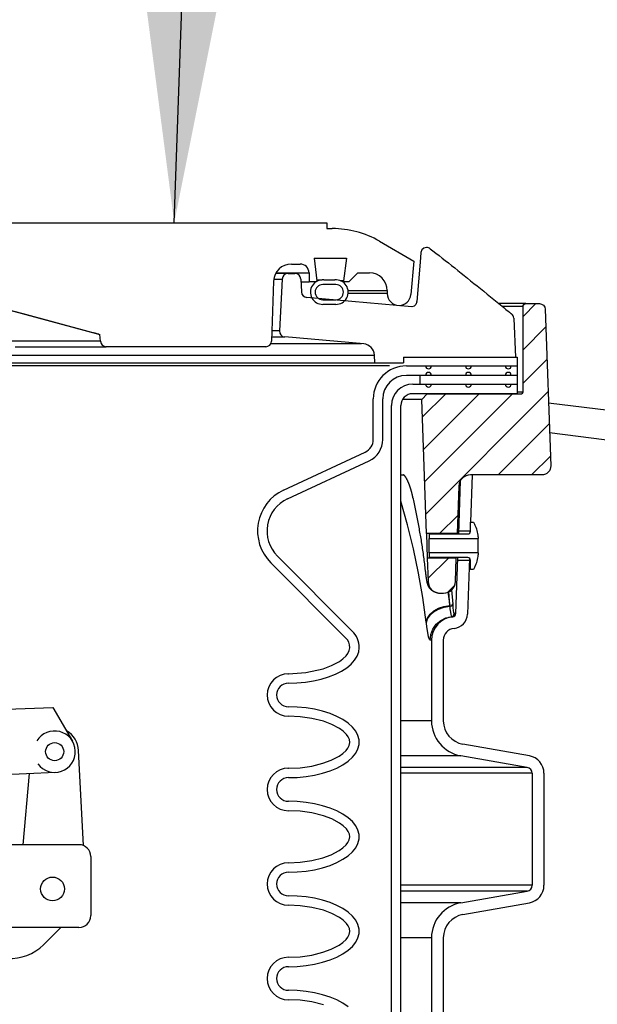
# Model space of a CAD drawing. Extents: x 1529 to 4201, y -422 to 622.
# Tile 432 of 460: x 3722 to 3728, y 496 to 507. Entities that reach past the tile are written whole.
import ezdxf

# ---------------------------------------------------------------- set-up
doc = ezdxf.new("R2010")
doc.units = 0
doc.header["$MEASUREMENT"] = 0
for name, color, linetype in [('FILL-CAP', 1, 'CONTINUOUS'), ('SPILL-BUCKET', 1, 'CONTINUOUS'), ('TANK-SLAB', 6, 'CONTINUOUS'), ('TEXT', 3, 'CONTINUOUS')]:
    doc.layers.add(name, color=color, linetype=linetype)
doc.styles.add('SIMPLEX', font='simplex')
doc.dimstyles.new('DIM48', dxfattribs={"dimscale": 48, "dimtxt": 0.09375, "dimasz": 0.09375, "dimexe": 0.0625, "dimexo": 0.0625, "dimgap": 0.0625, "dimtad": 1, "dimdec": 4, "dimzin": 3, "dimdsep": 46, "dimlunit": 4, "dimtxsty": 'SIMPLEX', "dimcen": 0, "dimclrd": 3, "dimclre": 3, "dimclrt": 3, "dimadec": 0, "dimazin": 0, "dimtfac": 1, "dimtdec": 4, "dimtofl": 0, "dimtmove": 2, "dimatfit": 3, "dimfxl": 1, "dimfrac": 2, "dimtolj": 1, "dimtzin": 3, "dimarcsym": 0})
pattern_1 = [(45, (9793.9847, -797.75803), (-0.176776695, 0.176776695), [])]

msp = doc.modelspace()

# ---------------------------------------------------------------- hatches: boundary and pattern name
at = {"layer": 'SPILL-BUCKET'}
h = msp.add_hatch(dxfattribs=at)
h.set_pattern_fill('ANSI31', scale=2, style=0)
h.set_pattern_definition(pattern_1)
edge = h.paths.add_edge_path()
edge.add_line((3726.41995, 501.10235), (3726.37049, 502.5188))
edge.add_line((3726.37049, 502.5188), (3726.42869, 502.58122))
edge.add_line((3726.42869, 502.58122), (3727.4268, 502.58122))
edge.add_arc((3727.42712, 502.59652), 0.01531, 268.812785, 358.812785)
edge.add_line((3727.44242, 502.59621), (3727.44242, 503.50244))
edge.add_arc((3727.47367, 503.50244), 0.03125, 450, 540, ccw=False)
edge.add_line((3727.47367, 503.53369), (3727.61549, 503.53369))
edge.add_arc((3727.61549, 503.47119), 0.0625, 361.999976, 450, ccw=False)
edge.add_line((3727.67795, 503.47337), (3727.73571, 501.81945))
edge.add_arc((3727.64201, 501.81618), 0.09375, 270, 361.999976, ccw=False)
edge.add_line((3727.64201, 501.72243), (3726.88754, 501.72243))
edge.add_arc((3726.88758, 501.59747), 0.12496, 450.018924, 538.018877)
edge.add_line((3726.7627, 501.60179), (3726.74526, 501.10235))
edge.add_line((3726.74526, 501.10235), (3726.41995, 501.10235))
h = msp.add_hatch(dxfattribs=at)
h.set_pattern_fill('ANSI31', scale=2, style=0)
h.set_pattern_definition(pattern_1)
edge = h.paths.add_edge_path()
edge.add_line((3726.73622, 500.84353), (3726.42899, 500.84353))
edge.add_line((3726.42899, 500.84353), (3726.43771, 500.59384))
edge.add_arc((3726.56259, 500.59824), 0.12496, 182.018776, 270.018481)
edge.add_line((3726.56263, 500.47328), (3726.60266, 500.47328))
edge.add_arc((3726.60262, 500.59824), 0.12496, 270.018947, 358.018968)
edge.add_line((3726.7275, 500.59392), (3726.73622, 500.84353))

# ---------------------------------------------------------------- linework, layer by layer
at = {"layer": 'FILL-CAP', "linetype": 'Continuous'}
for p, q in [((3720.06916, 499.16595), (3722.46839, 499.26443)), ((3722.46839, 499.26443), (3722.67674, 498.90601)), ((3722.79254, 497.80259), (3722.74153, 498.80947)), ((3721.48397, 498.53594), (3722.49659, 498.57751)), ((3722.15487, 497.81206), (3722.22075, 498.56619)), ((3722.74482, 497.81206), (3721.56341, 497.81206)), ((3722.86982, 497.68706), (3722.86982, 497.06206)), ((3722.74482, 496.93706), (3719.36982, 496.93706)), ((3722.55264, 496.93706), (3722.36979, 496.75494))]:
    msp.add_line(p, q, dxfattribs=at)
at = {"layer": 'FILL-CAP', "color": 7, "linetype": 'Continuous'}
for centre, radius in [((3722.48762, 498.79607), 0.0955), ((3722.46532, 497.34406), 0.126)]:
    msp.add_circle(centre, radius, dxfattribs=at)
at = {"layer": 'FILL-CAP', "linetype": 'Continuous'}
for centre, radius, start, end in [((3722.48754, 498.79607), 0.2188, 215.909869, 148.792525), ((3722.49185, 498.79682), 0.25, 2.899894, 60.98025), ((3722.74482, 497.68706), 0.125, 0, 90), ((3722.74482, 497.06206), 0.125, 270, 0), ((3722.01695, 497.10921), 0.5, 218.660152, 314.884164)]:
    msp.add_arc(centre, radius, start, end, dxfattribs=at)
at = {"layer": 'SPILL-BUCKET', "linetype": 'Continuous'}
for p, q in [((3721.18108, 504.38936), (3725.36572, 504.38936)), ((3725.36572, 504.38936), (3725.36572, 504.3269)), ((3725.36572, 504.3269), (3725.42421, 504.3269)), ((3725.92387, 504.19302), (3726.28696, 503.98339)), ((3725.23311, 504.01462), (3725.57427, 504.01462)), ((3725.23311, 504.01462), (3725.2627, 503.77369)), ((3725.57427, 504.01462), (3725.54469, 503.77369)), ((3724.99166, 503.95216), (3725.08466, 503.95216)), ((3726.28696, 503.98339), (3726.25596, 503.62899)), ((3724.82939, 503.85847), (3725.11375, 503.85847)), ((3725.11375, 503.85847), (3725.14961, 503.85847)), ((3725.14961, 503.85847), (3725.17116, 503.85847)), ((3725.17116, 503.85847), (3725.17835, 503.85847)), ((3725.17835, 503.85847), (3725.17835, 503.76479)), ((3725.26132, 503.78477), (3725.2957, 503.78477)), ((3725.2957, 503.78477), (3725.31636, 503.78477)), ((3725.33389, 503.78434), (3725.45251, 503.78434)), ((3725.69362, 503.85847), (3725.59993, 503.76479)), ((3725.69362, 503.85847), (3725.81853, 503.85847)), ((3724.8044, 503.77133), (3724.78229, 503.13803)), ((3725.09322, 503.76479), (3725.14046, 503.76479)), ((3725.14046, 503.76479), (3725.16887, 503.76479)), ((3725.16887, 503.76479), (3725.17835, 503.76479)), ((3725.25379, 503.76479), (3725.17835, 503.76479)), ((3725.2627, 503.77369), (3725.25379, 503.76479)), ((3725.46315, 503.73481), (3725.32325, 503.73481)), ((3725.53741, 503.77369), (3725.51561, 503.77369)), ((3725.59993, 503.76479), (3725.53239, 503.76479)), ((3725.54469, 503.77369), (3725.53741, 503.77369)), ((3725.55359, 503.76479), (3725.54469, 503.77369)), ((3721.35284, 503.63987), (3722.96535, 503.2078)), ((3722.15385, 503.42423), (3721.46408, 503.60841)), ((3725.32325, 503.57492), (3725.46315, 503.57492)), ((3726.00591, 503.6711), (3726.00591, 503.63987)), ((3725.46315, 503.52495), (3725.32325, 503.52495)), ((3722.84355, 503.2398), (3722.15385, 503.42423)), ((3722.88214, 503.2294), (3722.84355, 503.2398)), ((3722.91456, 503.22053), (3722.88214, 503.2294)), ((3722.93902, 503.21365), (3722.91456, 503.22053)), ((3722.95357, 503.20928), (3722.93902, 503.21365)), ((3722.95682, 503.2078), (3722.95357, 503.20928)), ((3722.9568, 503.20807), (3722.95682, 503.2078)), ((3722.95682, 503.2078), (3722.96322, 503.2078)), ((3722.96322, 503.2078), (3722.96535, 503.2078)), ((3722.97174, 503.13477), (3722.96535, 503.2078)), ((3722.15821, 503.13477), (3722.0235, 503.13477)), ((3722.06934, 503.07776), (3722.20638, 503.07776)), ((3722.28383, 503.13477), (3722.15821, 503.13477)), ((3722.20638, 503.07776), (3722.33417, 503.07776)), ((3722.39995, 503.13477), (3722.28383, 503.13477)), ((3722.33417, 503.07776), (3722.45229, 503.07776)), ((3722.50618, 503.13477), (3722.39995, 503.13477)), ((3722.45229, 503.07776), (3722.56035, 503.07776)), ((3722.60218, 503.13477), (3722.50618, 503.13477)), ((3722.56035, 503.07776), (3722.65801, 503.07776)), ((3722.68763, 503.13477), (3722.60218, 503.13477)), ((3722.65801, 503.07776), (3722.74494, 503.07776)), ((3722.76227, 503.13477), (3722.68763, 503.13477)), ((3722.74494, 503.07776), (3722.82087, 503.07776)), ((3722.82583, 503.13477), (3722.76227, 503.13477)), ((3722.82087, 503.07776), (3722.88553, 503.07776)), ((3722.87813, 503.13477), (3722.82583, 503.13477)), ((3722.91898, 503.13477), (3722.87813, 503.13477)), ((3722.88553, 503.07776), (3722.93873, 503.07776)), ((3722.94826, 503.13477), (3722.91898, 503.13477)), ((3722.93873, 503.07776), (3722.98029, 503.07776)), ((3722.96586, 503.13477), (3722.94826, 503.13477)), ((3722.97174, 503.13477), (3722.96586, 503.13477)), ((3722.98029, 503.07776), (3723.01007, 503.07776)), ((3723.01007, 503.07776), (3723.02798, 503.07776)), ((3723.02798, 503.07776), (3723.03396, 503.07776)), ((3724.71987, 503.07776), (3723.03396, 503.07776))]:
    msp.add_line(p, q, dxfattribs=at)
at = {"layer": 'SPILL-BUCKET', "color": 1, "linetype": 'Continuous'}
for p, q in [((3726.37143, 504.10129), (3726.3606, 504.07386)), ((3726.39356, 504.12065), (3726.37143, 504.10129)), ((3726.42206, 504.12763), (3726.39356, 504.12065)), ((3726.46055, 504.11434), (3726.47479, 504.1032)), ((3726.47479, 504.1032), (3726.48902, 504.09206)), ((3726.3606, 504.07386), (3726.3537, 503.97141)), ((3726.48902, 504.09206), (3726.52157, 504.06652)), ((3726.52157, 504.06652), (3726.55408, 504.04094)), ((3726.55408, 504.04094), (3726.5869, 504.01508)), ((3726.5869, 504.01508), (3726.61969, 503.98919)), ((3726.61969, 503.98919), (3726.65281, 503.96299)), ((3726.3537, 503.97141), (3726.33749, 503.7627)), ((3726.65281, 503.96299), (3726.68589, 503.93677)), ((3726.68589, 503.93677), (3726.71932, 503.91023)), ((3726.71932, 503.91023), (3726.75271, 503.88366)), ((3724.89419, 503.79304), (3724.86553, 503.24624)), ((3724.95656, 503.85223), (3724.94836, 503.85223)), ((3724.95656, 503.85223), (3725.02958, 503.85223)), ((3725.09197, 503.7925), (3725.09789, 503.65712)), ((3726.75271, 503.88366), (3726.78646, 503.85676)), ((3726.78646, 503.85676), (3726.82017, 503.82984)), ((3726.82017, 503.82984), (3726.85426, 503.80257)), ((3726.85426, 503.80257), (3726.88831, 503.77528)), ((3726.33749, 503.7627), (3726.31835, 503.55414)), ((3726.88831, 503.77528), (3726.92275, 503.74762)), ((3726.92275, 503.74762), (3726.95717, 503.71994)), ((3726.95717, 503.71994), (3726.99212, 503.69177)), ((3726.99212, 503.69177), (3727.02704, 503.66358)), ((3726.26533, 503.50047), (3725.15484, 503.59763)), ((3727.02704, 503.66358), (3727.06223, 503.63512)), ((3727.06223, 503.63512), (3727.0974, 503.60663)), ((3727.0974, 503.60663), (3727.13284, 503.57787)), ((3727.13284, 503.57787), (3727.16825, 503.54908)), ((3726.28933, 503.50737), (3726.26543, 503.5005)), ((3726.30703, 503.52301), (3726.28933, 503.50737)), ((3726.31309, 503.53307), (3726.30703, 503.52301)), ((3726.31671, 503.5433), (3726.31309, 503.53307)), ((3726.31779, 503.54872), (3726.31671, 503.5433)), ((3727.16825, 503.54908), (3727.20396, 503.52)), ((3727.20396, 503.52), (3727.23963, 503.49089)), ((3727.23963, 503.49089), (3727.26228, 503.47237)), ((3727.26228, 503.47237), (3727.28492, 503.45384)), ((3727.28492, 503.45383), (3727.28602, 503.45293)), ((3727.28602, 503.45293), (3727.28712, 503.45203)), ((3727.28712, 503.45203), (3727.2896, 503.45)), ((3727.2896, 503.45), (3727.29207, 503.44799)), ((3727.29207, 503.44799), (3727.29447, 503.44603)), ((3727.29447, 503.44603), (3727.29686, 503.44408)), ((3727.29686, 503.44408), (3727.29919, 503.44218)), ((3727.29919, 503.44218), (3727.3015, 503.4403)), ((3727.3015, 503.4403), (3727.30375, 503.43846)), ((3727.30375, 503.43846), (3727.30598, 503.43664)), ((3727.30598, 503.43664), (3727.30817, 503.43487)), ((3727.30817, 503.43487), (3727.31033, 503.43311)), ((3727.31033, 503.43311), (3727.31241, 503.43143)), ((3727.31241, 503.43143), (3727.31446, 503.42976)), ((3727.31446, 503.42976), (3727.31642, 503.42817)), ((3727.31642, 503.42817), (3727.31836, 503.4266)), ((3727.31836, 503.4266), (3727.31981, 503.42543)), ((3727.31981, 503.42543), (3727.32124, 503.42427)), ((3727.34425, 503.38084), (3727.34432, 503.37992)), ((3727.34432, 503.37992), (3727.3444, 503.37903)), ((3727.3444, 503.37903), (3727.34451, 503.37775)), ((3727.34451, 503.37775), (3727.34461, 503.37651)), ((3727.34461, 503.37651), (3727.34469, 503.3756)), ((3727.34469, 503.3756), (3727.36435, 502.96845)), ((3725.7572, 503.10772), (3724.92246, 503.18075)), ((3725.87545, 502.906), (3725.87106, 502.98982)), ((3726.17766, 502.96845), (3726.17766, 502.906)), ((3726.17766, 502.96845), (3727.37999, 502.96845)), ((3727.37999, 502.96845), (3727.37999, 502.58122)), ((3725.87545, 502.906), (3726.17766, 502.906)), ((3726.20844, 502.87477), (3727.37997, 502.87477)), ((3727.37997, 502.77484), (3726.20844, 502.77484)), ((3726.2751, 502.68115), (3727.37999, 502.68115)), ((3727.37999, 502.58122), (3726.2751, 502.58122)), ((3725.85868, 502.09813), (3725.85868, 502.52501)), ((3725.95861, 502.09813), (3725.95861, 502.52501)), ((3726.05025, 488.25874), (3726.05025, 502.4563)), ((3726.15018, 488.25874), (3726.15018, 502.4563)), ((3724.90822, 501.55982), (3725.77249, 501.96284)), ((3724.95045, 501.46925), (3725.81473, 501.87227)), ((3726.9058, 501.72243), (3726.88835, 501.22277)), ((3726.77858, 501.65859), (3726.75901, 501.09826)), ((3726.88718, 501.12824), (3726.88718, 501.22277)), ((3726.88718, 501.22277), (3726.91716, 501.22277)), ((3726.91716, 501.22277), (3726.93365, 501.1942)), ((3726.44998, 501.09826), (3726.44998, 501.04839)), ((3726.44998, 501.09826), (3726.8572, 501.09826)), ((3726.74502, 501.09764), (3726.74511, 501.0994)), ((3726.74511, 501.0994), (3726.74517, 501.10066)), ((3726.76008, 501.12896), (3726.76009, 501.12908)), ((3726.44998, 501.04265), (3726.44998, 501.04839)), ((3726.44998, 501.04839), (3726.96712, 501.04839)), ((3726.44998, 501.02629), (3726.44998, 501.04265)), ((3726.44998, 501.00182), (3726.44998, 501.02629)), ((3726.44998, 500.97294), (3726.44998, 501.00182)), ((3726.44998, 500.94407), (3726.44998, 500.97294)), ((3726.96712, 501.06929), (3726.96712, 501.04839)), ((3726.96712, 501.04265), (3726.96712, 501.04839)), ((3726.96712, 501.02629), (3726.96712, 501.04265)), ((3726.96712, 501.00182), (3726.96712, 501.02629)), ((3726.96712, 500.97294), (3726.96712, 501.00182)), ((3726.96712, 500.94407), (3726.96712, 500.97294)), ((3726.44998, 500.91959), (3726.44998, 500.94407)), ((3726.44998, 500.90324), (3726.44998, 500.91959)), ((3726.44998, 500.89749), (3726.44998, 500.90324)), ((3726.96712, 500.89749), (3726.44998, 500.89749)), ((3726.44998, 500.89749), (3726.44998, 500.84763)), ((3726.96712, 500.91959), (3726.96712, 500.94407)), ((3726.96712, 500.90324), (3726.96712, 500.91959)), ((3726.96712, 500.89749), (3726.96712, 500.90324)), ((3726.96712, 500.89749), (3726.96712, 500.8766)), ((3725.566, 500.00115), (3724.77318, 500.79397)), ((3725.63666, 500.07182), (3724.84384, 500.86464)), ((3726.8572, 500.84763), (3726.44998, 500.84763)), ((3726.75026, 500.84763), (3726.7295, 500.25334)), ((3726.73625, 500.84514), (3726.73628, 500.84689)), ((3726.73628, 500.84689), (3726.7363, 500.84802)), ((3726.87504, 500.84174), (3726.85434, 500.24898)), ((3726.88718, 500.72311), (3726.88718, 500.81765)), ((3726.91716, 500.72311), (3726.88718, 500.72311)), ((3726.93365, 500.75168), (3726.91716, 500.72311)), ((3726.47433, 499.97457), (3726.47433, 499.12188)), ((3726.59925, 499.97457), (3726.59925, 499.12188)), ((3725.5712, 499.81009), (3725.59051, 499.8355)), ((3725.59051, 499.8355), (3725.6045, 499.86403)), ((3725.6045, 499.86403), (3725.6099, 499.89516)), ((3725.68806, 499.80548), (3725.70437, 499.84999)), ((3725.70437, 499.84999), (3725.70983, 499.89516)), ((3725.41599, 499.70553), (3725.49934, 499.75007)), ((3725.49934, 499.75007), (3725.53735, 499.77762)), ((3725.53735, 499.77762), (3725.5712, 499.81009)), ((3725.57716, 499.68228), (3725.62398, 499.72101)), ((3725.62398, 499.72101), (3725.66113, 499.76228)), ((3725.66113, 499.76228), (3725.68806, 499.80548)), ((3724.95433, 499.62035), (3724.96035, 499.62035)), ((3724.96035, 499.62035), (3725.14645, 499.6326)), ((3725.14645, 499.6326), (3725.32764, 499.67272)), ((3725.32764, 499.67272), (3725.41599, 499.70553)), ((3725.45735, 499.61466), (3725.52135, 499.64666)), ((3725.52135, 499.64666), (3725.57716, 499.68228)), ((3724.96035, 499.52042), (3725.05069, 499.52315)), ((3725.05069, 499.52315), (3725.13971, 499.53131)), ((3725.13971, 499.53131), (3725.22612, 499.54477)), ((3725.22612, 499.54477), (3725.30865, 499.56334)), ((3725.30865, 499.56334), (3725.3861, 499.58675)), ((3725.3861, 499.58675), (3725.45735, 499.61466)), ((3725.05428, 499.26763), (3724.96035, 499.27059)), ((3725.14674, 499.25881), (3725.05428, 499.26763)), ((3725.23625, 499.24427), (3725.14674, 499.25881)), ((3725.32141, 499.22423), (3725.23625, 499.24427)), ((3725.40088, 499.19902), (3725.32141, 499.22423)), ((3725.47341, 499.16902), (3725.40088, 499.19902)), ((3725.08571, 499.16523), (3724.96035, 499.17066)), ((3725.20952, 499.14794), (3725.08571, 499.16523)), ((3725.33078, 499.1173), (3725.20952, 499.14794)), ((3725.41875, 499.08431), (3725.33078, 499.1173)), ((3725.53784, 499.13471), (3725.47341, 499.16902)), ((3725.59316, 499.09664), (3725.53784, 499.13471)), ((3725.6385, 499.0554), (3725.59316, 499.09664)), ((3725.50148, 499.03954), (3725.41875, 499.08431)), ((3725.53953, 499.01158), (3725.50148, 499.03954)), ((3725.57329, 498.97851), (3725.53953, 499.01158)), ((3725.67315, 499.01165), (3725.6385, 499.0554)), ((3725.69656, 498.96606), (3725.67315, 499.01165)), ((3725.59219, 498.95262), (3725.57329, 498.97851)), ((3725.60542, 498.92382), (3725.59219, 498.95262)), ((3725.60367, 498.86252), (3725.60986, 498.89306)), ((3725.60986, 498.89306), (3725.60542, 498.92382)), ((3725.70836, 498.91937), (3725.69656, 498.96606)), ((3725.70836, 498.87232), (3725.70836, 498.91937)), ((3725.53549, 498.77683), (3725.56976, 498.80916)), ((3725.56976, 498.80916), (3725.58924, 498.83429)), ((3725.58924, 498.83429), (3725.60367, 498.86252)), ((3725.67315, 498.78004), (3725.69656, 498.82562)), ((3725.69656, 498.82562), (3725.70836, 498.87232)), ((3727.50931, 498.75178), (3726.8057, 498.87585)), ((3725.32635, 498.673), (3725.41424, 498.70545)), ((3725.41424, 498.70545), (3725.49717, 498.74936)), ((3725.49717, 498.74936), (3725.53549, 498.77683)), ((3725.53784, 498.65697), (3725.59316, 498.69505)), ((3725.59316, 498.69505), (3725.6385, 498.73629)), ((3725.6385, 498.73629), (3725.67315, 498.78004)), ((3727.48762, 498.62876), (3726.78401, 498.75283)), ((3724.95387, 498.62103), (3724.96035, 498.62103)), ((3724.96035, 498.62103), (3725.08447, 498.62632)), ((3725.08447, 498.62632), (3725.20656, 498.64315)), ((3725.20656, 498.64315), (3725.32635, 498.673)), ((3725.32141, 498.56745), (3725.40088, 498.59267)), ((3725.40088, 498.59267), (3725.47341, 498.62267)), ((3725.47341, 498.62267), (3725.53784, 498.65697)), ((3724.96035, 498.5211), (3725.05428, 498.52406)), ((3725.05428, 498.52406), (3725.14674, 498.53287)), ((3725.14674, 498.53287), (3725.23625, 498.54742)), ((3725.23625, 498.54742), (3725.32141, 498.56745)), ((3727.53923, 498.56726), (3727.53923, 497.38273)), ((3727.66415, 498.56726), (3727.66415, 497.38273)), ((3725.05428, 498.26832), (3724.96035, 498.27127)), ((3725.14674, 498.2595), (3725.05428, 498.26832)), ((3725.08571, 498.16591), (3724.96035, 498.17134)), ((3725.20952, 498.14863), (3725.08571, 498.16591)), ((3725.23625, 498.24496), (3725.14674, 498.2595)), ((3725.32141, 498.22492), (3725.23625, 498.24496)), ((3725.40088, 498.1997), (3725.32141, 498.22492)), ((3725.47341, 498.1697), (3725.40088, 498.1997)), ((3725.53784, 498.1354), (3725.47341, 498.1697)), ((3725.33078, 498.11798), (3725.20952, 498.14863)), ((3725.41875, 498.08499), (3725.33078, 498.11798)), ((3725.50148, 498.04023), (3725.41875, 498.08499)), ((3725.59316, 498.09732), (3725.53784, 498.1354)), ((3725.6385, 498.05609), (3725.59316, 498.09732)), ((3725.67315, 498.01233), (3725.6385, 498.05609)), ((3725.53953, 498.01226), (3725.50148, 498.04023)), ((3725.57329, 497.9792), (3725.53953, 498.01226)), ((3725.59219, 497.95331), (3725.57329, 497.9792)), ((3725.60542, 497.92451), (3725.59219, 497.95331)), ((3725.69656, 497.96675), (3725.67315, 498.01233)), ((3725.70836, 497.92006), (3725.69656, 497.96675)), ((3725.58924, 497.83498), (3725.60367, 497.8632)), ((3725.60367, 497.8632), (3725.60986, 497.89374)), ((3725.60986, 497.89374), (3725.60542, 497.92451)), ((3725.69656, 497.82631), (3725.70836, 497.873)), ((3725.70836, 497.873), (3725.70836, 497.92006)), ((3725.41424, 497.70613), (3725.49717, 497.75004)), ((3725.49717, 497.75004), (3725.53549, 497.77752)), ((3725.53549, 497.77752), (3725.56976, 497.80985)), ((3725.56976, 497.80985), (3725.58924, 497.83498)), ((3725.6385, 497.73697), (3725.67315, 497.78073)), ((3725.67315, 497.78073), (3725.69656, 497.82631)), ((3725.08447, 497.627), (3725.20656, 497.64383)), ((3725.20656, 497.64383), (3725.32635, 497.67369)), ((3725.32635, 497.67369), (3725.41424, 497.70613)), ((3725.47341, 497.62335), (3725.53784, 497.65766)), ((3725.53784, 497.65766), (3725.59316, 497.69573)), ((3725.59316, 497.69573), (3725.6385, 497.73697)), ((3724.96035, 497.62172), (3725.08447, 497.627)), ((3725.05428, 497.52474), (3725.14674, 497.53356)), ((3725.14674, 497.53356), (3725.23625, 497.5481)), ((3725.23625, 497.5481), (3725.32141, 497.56814)), ((3725.32141, 497.56814), (3725.40088, 497.59335)), ((3725.40088, 497.59335), (3725.47341, 497.62335)), ((3724.96035, 497.52178), (3725.05428, 497.52474)), ((3725.05428, 497.269), (3724.96035, 497.27195)), ((3725.14674, 497.26018), (3725.05428, 497.269)), ((3725.23625, 497.24564), (3725.14674, 497.26018)), ((3725.32141, 497.2256), (3725.23625, 497.24564)), ((3725.40088, 497.20038), (3725.32141, 497.2256)), ((3726.78401, 497.19715), (3727.48762, 497.32122)), ((3725.08571, 497.16659), (3724.96035, 497.17202)), ((3725.20952, 497.14931), (3725.08571, 497.16659)), ((3725.33078, 497.11866), (3725.20952, 497.14931)), ((3725.41875, 497.08568), (3725.33078, 497.11866)), ((3725.47341, 497.17039), (3725.40088, 497.20038)), ((3725.53784, 497.13608), (3725.47341, 497.17039)), ((3725.59316, 497.09801), (3725.53784, 497.13608)), ((3726.8057, 497.07414), (3727.50931, 497.1982)), ((3725.50148, 497.04091), (3725.41875, 497.08568)), ((3725.53953, 497.01295), (3725.50148, 497.04091)), ((3725.57329, 496.97988), (3725.53953, 497.01295)), ((3725.6385, 497.05677), (3725.59316, 497.09801)), ((3725.67315, 497.01301), (3725.6385, 497.05677)), ((3725.69656, 496.96743), (3725.67315, 497.01301)), ((3725.59219, 496.95399), (3725.57329, 496.97988)), ((3725.60542, 496.92519), (3725.59219, 496.95399)), ((3725.60986, 496.89442), (3725.60542, 496.92519)), ((3725.70836, 496.92074), (3725.69656, 496.96743)), ((3725.70836, 496.87368), (3725.70836, 496.92074)), ((3725.53549, 496.7782), (3725.56976, 496.81053)), ((3725.56976, 496.81053), (3725.58924, 496.83566)), ((3725.58924, 496.83566), (3725.60367, 496.86388)), ((3725.60367, 496.86388), (3725.60986, 496.89442)), ((3725.67315, 496.78141), (3725.69656, 496.82699)), ((3725.69656, 496.82699), (3725.70836, 496.87368)), ((3726.47433, 496.8281), (3726.47433, 495.12461)), ((3726.59925, 496.8281), (3726.59925, 495.12461)), ((3725.32635, 496.67437), (3725.41424, 496.70681)), ((3725.41424, 496.70681), (3725.49717, 496.75072)), ((3725.49717, 496.75072), (3725.53549, 496.7782)), ((3725.59316, 496.69641), (3725.6385, 496.73765)), ((3725.6385, 496.73765), (3725.67315, 496.78141)), ((3724.96035, 496.6224), (3725.08447, 496.62768)), ((3725.08447, 496.62768), (3725.20656, 496.64452)), ((3725.20656, 496.64452), (3725.32635, 496.67437)), ((3725.40088, 496.59404), (3725.47341, 496.62404)), ((3725.47341, 496.62404), (3725.53784, 496.65834)), ((3725.53784, 496.65834), (3725.59316, 496.69641)), ((3724.96035, 496.52247), (3725.05428, 496.52542)), ((3725.05428, 496.52542), (3725.14674, 496.53424)), ((3725.14674, 496.53424), (3725.23625, 496.54878)), ((3725.23625, 496.54878), (3725.32141, 496.56882)), ((3725.32141, 496.56882), (3725.40088, 496.59404)), ((3725.05428, 496.26968), (3724.96035, 496.27264)), ((3725.14674, 496.26086), (3725.05428, 496.26968)), ((3725.23625, 496.24632), (3725.14674, 496.26086)), ((3725.32141, 496.22628), (3725.23625, 496.24632)), ((3725.40088, 496.20107), (3725.32141, 496.22628)), ((3725.47341, 496.17107), (3725.40088, 496.20107)), ((3725.08571, 496.16728), (3724.96035, 496.17271)), ((3725.20952, 496.14999), (3725.08571, 496.16728)), ((3725.33078, 496.11935), (3725.20952, 496.14999)), ((3725.53784, 496.13676), (3725.47341, 496.17107)), ((3725.59316, 496.09869), (3725.53784, 496.13676))]:
    msp.add_line(p, q, dxfattribs=at)
at = {"layer": 'SPILL-BUCKET', "color": 7, "linetype": 'Continuous'}
for p, q in [((3724.80653, 503.79304), (3724.89419, 503.79304)), ((3724.95656, 503.85223), (3724.82593, 503.85223)), ((3725.59212, 503.6711), (3726.00591, 503.6711)), ((3726.00591, 503.63987), (3725.59212, 503.63987)), ((3724.78376, 503.18075), (3724.92246, 503.18075)), ((3724.86553, 503.24624), (3724.78605, 503.24624)), ((3725.73541, 503.10772), (3724.77292, 503.10772)), ((3714.67285, 502.98982), (3725.87106, 502.98982)), ((3714.67494, 502.906), (3725.87545, 502.906)), ((3726.0314, 502.87477), (3714.67526, 502.87477)), ((3726.34942, 502.77484), (3726.34942, 502.68115)), ((3726.15016, 501.72243), (3726.16536, 501.72243)), ((3726.15027, 501.72243), (3726.18055, 501.72243)), ((3726.16536, 501.72243), (3726.18025, 501.72243)), ((3726.17875, 501.72342), (3726.17872, 501.72343)), ((3726.1788, 501.72339), (3726.17875, 501.72342)), ((3726.1789, 501.72333), (3726.1788, 501.72339)), ((3726.17902, 501.72326), (3726.1789, 501.72333)), ((3726.17914, 501.72319), (3726.17902, 501.72326)), ((3726.17929, 501.7231), (3726.17914, 501.72319)), ((3726.17946, 501.72299), (3726.17929, 501.7231)), ((3726.17966, 501.72285), (3726.17946, 501.72299)), ((3726.17994, 501.72266), (3726.17966, 501.72285)), ((3726.18025, 501.72244), (3726.17994, 501.72266)), ((3726.18059, 501.72219), (3726.18025, 501.72244)), ((3726.18095, 501.72192), (3726.18059, 501.72219)), ((3726.18134, 501.72161), (3726.18095, 501.72192)), ((3726.18175, 501.72128), (3726.18134, 501.72161)), ((3726.18219, 501.72092), (3726.18175, 501.72128)), ((3726.18266, 501.72052), (3726.18219, 501.72092)), ((3726.18314, 501.7201), (3726.18266, 501.72052)), ((3726.18365, 501.71964), (3726.18314, 501.7201)), ((3726.18419, 501.71915), (3726.18365, 501.71964)), ((3726.18474, 501.71863), (3726.18419, 501.71915)), ((3726.18532, 501.71807), (3726.18474, 501.71863)), ((3726.18592, 501.71748), (3726.18532, 501.71807)), ((3726.18654, 501.71685), (3726.18592, 501.71748)), ((3726.18718, 501.71619), (3726.18654, 501.71685)), ((3726.18784, 501.71548), (3726.18718, 501.71619)), ((3726.18852, 501.71475), (3726.18784, 501.71548)), ((3726.18922, 501.71397), (3726.18852, 501.71475)), ((3726.18994, 501.71316), (3726.18922, 501.71397)), ((3726.19067, 501.7123), (3726.18994, 501.71316)), ((3726.19143, 501.71141), (3726.19067, 501.7123)), ((3726.1922, 501.71048), (3726.19143, 501.71141)), ((3726.19299, 501.70951), (3726.1922, 501.71048)), ((3726.19379, 501.70849), (3726.19299, 501.70951)), ((3726.19461, 501.70744), (3726.19379, 501.70849)), ((3726.19545, 501.70634), (3726.19461, 501.70744)), ((3726.1963, 501.7052), (3726.19545, 501.70634)), ((3726.19717, 501.70403), (3726.1963, 501.7052)), ((3726.19805, 501.7028), (3726.19717, 501.70403)), ((3726.19893, 501.70155), (3726.19805, 501.7028)), ((3726.19983, 501.70026), (3726.19893, 501.70155)), ((3726.20073, 501.69894), (3726.19983, 501.70026)), ((3726.20164, 501.69758), (3726.20073, 501.69894)), ((3726.20257, 501.69616), (3726.20164, 501.69758)), ((3726.20352, 501.6947), (3726.20257, 501.69616)), ((3726.20448, 501.69318), (3726.20352, 501.6947)), ((3726.20546, 501.69161), (3726.20448, 501.69318)), ((3726.20645, 501.68999), (3726.20546, 501.69161)), ((3726.20746, 501.68832), (3726.20645, 501.68999)), ((3726.20847, 501.6866), (3726.20746, 501.68832)), ((3726.2095, 501.68483), (3726.20847, 501.6866)), ((3726.21054, 501.683), (3726.2095, 501.68483)), ((3726.21159, 501.68114), (3726.21054, 501.683)), ((3726.21265, 501.67922), (3726.21159, 501.68114)), ((3726.21371, 501.67725), (3726.21265, 501.67922)), ((3726.21474, 501.67533), (3726.21371, 501.67725)), ((3726.21577, 501.67337), (3726.21474, 501.67533)), ((3726.21684, 501.67128), (3726.21577, 501.67337)), ((3726.21792, 501.66916), (3726.21684, 501.67128)), ((3726.219, 501.66699), (3726.21792, 501.66916)), ((3726.22009, 501.66477), (3726.219, 501.66699)), ((3726.22118, 501.66251), (3726.22009, 501.66477)), ((3726.22228, 501.66021), (3726.22118, 501.66251)), ((3726.22338, 501.65786), (3726.22228, 501.66021)), ((3726.22448, 501.65547), (3726.22338, 501.65786)), ((3726.22558, 501.65304), (3726.22448, 501.65547)), ((3726.22669, 501.65056), (3726.22558, 501.65304)), ((3726.2278, 501.64804), (3726.22669, 501.65056)), ((3726.22891, 501.64547), (3726.2278, 501.64804)), ((3726.23002, 501.64286), (3726.22891, 501.64547)), ((3726.23113, 501.6402), (3726.23002, 501.64286)), ((3726.23224, 501.63752), (3726.23113, 501.6402)), ((3726.23335, 501.63481), (3726.23224, 501.63752)), ((3726.23448, 501.63197), (3726.23335, 501.63481)), ((3726.23561, 501.6291), (3726.23448, 501.63197)), ((3726.23675, 501.62618), (3726.23561, 501.6291)), ((3726.23788, 501.62323), (3726.23675, 501.62618)), ((3726.23901, 501.62023), (3726.23788, 501.62323)), ((3726.24014, 501.61719), (3726.23901, 501.62023)), ((3726.24127, 501.61411), (3726.24014, 501.61719)), ((3726.2424, 501.61099), (3726.24127, 501.61411)), ((3726.24352, 501.60783), (3726.2424, 501.61099)), ((3726.24465, 501.60463), (3726.24352, 501.60783)), ((3726.24577, 501.60138), (3726.24465, 501.60463)), ((3726.24688, 501.5981), (3726.24577, 501.60138)), ((3726.248, 501.59477), (3726.24688, 501.5981)), ((3726.24912, 501.5914), (3726.248, 501.59477)), ((3726.25023, 501.58799), (3726.24912, 501.5914)), ((3726.25134, 501.58454), (3726.25023, 501.58799)), ((3726.25355, 501.57752), (3726.25134, 501.58454)), ((3726.25465, 501.57394), (3726.25355, 501.57752)), ((3726.25575, 501.57033), (3726.25465, 501.57394)), ((3726.25684, 501.56667), (3726.25575, 501.57033)), ((3726.25794, 501.56297), (3726.25684, 501.56667)), ((3726.25903, 501.55922), (3726.25794, 501.56297)), ((3726.26011, 501.55544), (3726.25903, 501.55922)), ((3726.2612, 501.55161), (3726.26011, 501.55544)), ((3726.26228, 501.54775), (3726.2612, 501.55161)), ((3726.26336, 501.54383), (3726.26228, 501.54775)), ((3726.26443, 501.53988), (3726.26336, 501.54383)), ((3726.2655, 501.53588), (3726.26443, 501.53988)), ((3726.26657, 501.53185), (3726.2655, 501.53588)), ((3726.26764, 501.52773), (3726.26657, 501.53185)), ((3726.26871, 501.52358), (3726.26764, 501.52773)), ((3726.26975, 501.51948), (3726.26871, 501.52358)), ((3726.27079, 501.51535), (3726.26975, 501.51948)), ((3726.27183, 501.51114), (3726.27079, 501.51535)), ((3726.27286, 501.50689), (3726.27183, 501.51114)), ((3726.2739, 501.50258), (3726.27286, 501.50689)), ((3726.27494, 501.49823), (3726.2739, 501.50258)), ((3726.27589, 501.49415), (3726.27494, 501.49823)), ((3726.27684, 501.49004), (3726.27589, 501.49415)), ((3726.27764, 501.48657), (3726.27684, 501.49004)), ((3726.22161, 501.19431), (3726.15019, 501.44631)), ((3726.27844, 501.4831), (3726.27764, 501.48657)), ((3726.28218, 501.46668), (3726.27844, 501.4831)), ((3726.28588, 501.45026), (3726.28218, 501.46668)), ((3726.28975, 501.4329), (3726.28588, 501.45026)), ((3726.29357, 501.41553), (3726.28975, 501.4329)), ((3726.29736, 501.39815), (3726.29357, 501.41553)), ((3726.30109, 501.38076), (3726.29736, 501.39815)), ((3726.30479, 501.36335), (3726.30109, 501.38076)), ((3726.30844, 501.34594), (3726.30479, 501.36335)), ((3726.31205, 501.32851), (3726.30844, 501.34594)), ((3726.31561, 501.31108), (3726.31205, 501.32851)), ((3726.31914, 501.29362), (3726.31561, 501.31108)), ((3726.32262, 501.27616), (3726.31914, 501.29362)), ((3726.2843, 500.93983), (3726.22161, 501.19431)), ((3726.32605, 501.25869), (3726.32262, 501.27616)), ((3726.32944, 501.24121), (3726.32605, 501.25869)), ((3726.33279, 501.22372), (3726.32944, 501.24121)), ((3726.3361, 501.20622), (3726.33279, 501.22372)), ((3726.33936, 501.1887), (3726.3361, 501.20622)), ((3726.34258, 501.17118), (3726.33936, 501.1887)), ((3726.34575, 501.15365), (3726.34258, 501.17118)), ((3726.34888, 501.13611), (3726.34575, 501.15365)), ((3726.35197, 501.11855), (3726.34888, 501.13611)), ((3726.35501, 501.10099), (3726.35197, 501.11855)), ((3726.35801, 501.08342), (3726.35501, 501.10099)), ((3726.36096, 501.06584), (3726.35801, 501.08342)), ((3726.36387, 501.04825), (3726.36096, 501.06584)), ((3726.36674, 501.03065), (3726.36387, 501.04825)), ((3726.36957, 501.01304), (3726.36674, 501.03065)), ((3726.37235, 500.99543), (3726.36957, 501.01304)), ((3726.37508, 500.9778), (3726.37235, 500.99543)), ((3726.37777, 500.96017), (3726.37508, 500.9778)), ((3726.33817, 500.6832), (3726.2843, 500.93983)), ((3726.38042, 500.94252), (3726.37777, 500.96017)), ((3726.38302, 500.92487), (3726.38042, 500.94252)), ((3726.38558, 500.90721), (3726.38302, 500.92487)), ((3726.3881, 500.88955), (3726.38558, 500.90721)), ((3726.39057, 500.87187), (3726.3881, 500.88955)), ((3726.39299, 500.85419), (3726.39057, 500.87187)), ((3726.39538, 500.8365), (3726.39299, 500.85419)), ((3726.39771, 500.8188), (3726.39538, 500.8365)), ((3726.40001, 500.80109), (3726.39771, 500.8188)), ((3726.40226, 500.78338), (3726.40001, 500.80109)), ((3726.40446, 500.76566), (3726.40226, 500.78338)), ((3726.40662, 500.74794), (3726.40446, 500.76566)), ((3726.38315, 500.42473), (3726.33817, 500.6832)), ((3726.40874, 500.73021), (3726.40662, 500.74794)), ((3726.41081, 500.71247), (3726.40874, 500.73021)), ((3726.41187, 500.70321), (3726.41081, 500.71247)), ((3726.41292, 500.69395), (3726.41187, 500.70321)), ((3726.41296, 500.69366), (3726.41292, 500.69396)), ((3726.41299, 500.69336), (3726.41296, 500.69366)), ((3726.41334, 500.69029), (3726.41299, 500.69336)), ((3726.41369, 500.68728), (3726.41334, 500.69029)), ((3726.41404, 500.68422), (3726.41369, 500.68728)), ((3726.4144, 500.68118), (3726.41404, 500.68422)), ((3726.41476, 500.67819), (3726.4144, 500.68118)), ((3726.41511, 500.67522), (3726.41476, 500.67819)), ((3726.41547, 500.67229), (3726.41511, 500.67522)), ((3726.41583, 500.66939), (3726.41547, 500.67229)), ((3726.41619, 500.66652), (3726.41583, 500.66939)), ((3726.41655, 500.66368), (3726.41619, 500.66652)), ((3726.41691, 500.66087), (3726.41655, 500.66368)), ((3726.41727, 500.6581), (3726.41691, 500.66087)), ((3726.41763, 500.65535), (3726.41727, 500.6581)), ((3726.41799, 500.65263), (3726.41763, 500.65535)), ((3726.41835, 500.64993), (3726.41799, 500.65263)), ((3726.41872, 500.64727), (3726.41835, 500.64993)), ((3726.41908, 500.64463), (3726.41872, 500.64727)), ((3726.41945, 500.64203), (3726.41908, 500.64463)), ((3726.41981, 500.63945), (3726.41945, 500.64203)), ((3726.42018, 500.63691), (3726.41981, 500.63945)), ((3726.42055, 500.63436), (3726.42018, 500.63691)), ((3726.42092, 500.63185), (3726.42055, 500.63436)), ((3726.4213, 500.62933), (3726.42092, 500.63185)), ((3726.42168, 500.62684), (3726.4213, 500.62933)), ((3726.42207, 500.62434), (3726.42168, 500.62684)), ((3726.42245, 500.62187), (3726.42207, 500.62434)), ((3726.42285, 500.61937), (3726.42245, 500.62187)), ((3726.42326, 500.61691), (3726.42285, 500.61937)), ((3726.42367, 500.61439), (3726.42326, 500.61691)), ((3726.42409, 500.61192), (3726.42367, 500.61439)), ((3726.42451, 500.60949), (3726.42409, 500.61192)), ((3726.42493, 500.60711), (3726.42451, 500.60949)), ((3726.42533, 500.60487), (3726.42493, 500.60711)), ((3726.42573, 500.60267), (3726.42533, 500.60487)), ((3726.42618, 500.60025), (3726.42573, 500.60267)), ((3726.42664, 500.59788), (3726.42618, 500.60025)), ((3726.42714, 500.59532), (3726.42664, 500.59788)), ((3726.42765, 500.59279), (3726.42714, 500.59532)), ((3726.42828, 500.58977), (3726.42765, 500.59279)), ((3726.42893, 500.58678), (3726.42828, 500.58977)), ((3726.42948, 500.58433), (3726.42893, 500.58678)), ((3726.43005, 500.58188), (3726.42948, 500.58433)), ((3726.43053, 500.57992), (3726.43005, 500.58188)), ((3726.43102, 500.57794), (3726.43053, 500.57992)), ((3726.43141, 500.57644), (3726.43102, 500.57794)), ((3726.43181, 500.57493), (3726.43141, 500.57644)), ((3726.4322, 500.57348), (3726.43181, 500.57493)), ((3726.43262, 500.572), (3726.4322, 500.57348)), ((3726.433, 500.57065), (3726.43262, 500.572)), ((3726.4334, 500.56928), (3726.433, 500.57065)), ((3726.43379, 500.56802), (3726.4334, 500.56928)), ((3726.43418, 500.56674), (3726.43379, 500.56802)), ((3726.43457, 500.56553), (3726.43418, 500.56674)), ((3726.43497, 500.5643), (3726.43457, 500.56553)), ((3726.43536, 500.56313), (3726.43497, 500.5643)), ((3726.43577, 500.56193), (3726.43536, 500.56313)), ((3726.43617, 500.56078), (3726.43577, 500.56193)), ((3726.43659, 500.55961), (3726.43617, 500.56078)), ((3726.43701, 500.55847), (3726.43659, 500.55961)), ((3726.43744, 500.55731), (3726.43701, 500.55847)), ((3726.43788, 500.55617), (3726.43744, 500.55731)), ((3726.43834, 500.55501), (3726.43788, 500.55617)), ((3726.4388, 500.55387), (3726.43834, 500.55501)), ((3726.43928, 500.5527), (3726.4388, 500.55387)), ((3726.43977, 500.55155), (3726.43928, 500.5527)), ((3726.44028, 500.55037), (3726.43977, 500.55155)), ((3726.44081, 500.54919), (3726.44028, 500.55037)), ((3726.44135, 500.548), (3726.44081, 500.54919)), ((3726.44192, 500.5468), (3726.44135, 500.548)), ((3726.4425, 500.54558), (3726.44192, 500.5468)), ((3726.4431, 500.54435), (3726.4425, 500.54558)), ((3726.44373, 500.54311), (3726.4431, 500.54435)), ((3726.44438, 500.54185), (3726.44373, 500.54311)), ((3726.44506, 500.54058), (3726.44438, 500.54185)), ((3726.44576, 500.53928), (3726.44506, 500.54058)), ((3726.44649, 500.53798), (3726.44576, 500.53928)), ((3726.44726, 500.53665), (3726.44649, 500.53798)), ((3726.44804, 500.53531), (3726.44726, 500.53665)), ((3726.44887, 500.53395), (3726.44804, 500.53531)), ((3726.44972, 500.53257), (3726.44887, 500.53395)), ((3726.45062, 500.53118), (3726.44972, 500.53257)), ((3726.45154, 500.52977), (3726.45062, 500.53118)), ((3726.45251, 500.52834), (3726.45154, 500.52977)), ((3726.45351, 500.52691), (3726.45251, 500.52834)), ((3726.45455, 500.52545), (3726.45351, 500.52691)), ((3726.45563, 500.524), (3726.45455, 500.52545)), ((3726.45675, 500.52252), (3726.45563, 500.524)), ((3726.4579, 500.52105), (3726.45675, 500.52252)), ((3726.45911, 500.51956), (3726.4579, 500.52105)), ((3726.46034, 500.51808), (3726.45911, 500.51956)), ((3726.46163, 500.51658), (3726.46034, 500.51808)), ((3726.46294, 500.5151), (3726.46163, 500.51658)), ((3726.4643, 500.51361), (3726.46294, 500.5151)), ((3726.46569, 500.51214), (3726.4643, 500.51361)), ((3726.46713, 500.51066), (3726.46569, 500.51214)), ((3726.4686, 500.5092), (3726.46713, 500.51066)), ((3726.47011, 500.50775), (3726.4686, 500.5092)), ((3726.47165, 500.50632), (3726.47011, 500.50775)), ((3726.47324, 500.50489), (3726.47165, 500.50632)), ((3726.47485, 500.50349), (3726.47324, 500.50489)), ((3726.4765, 500.5021), (3726.47485, 500.50349)), ((3726.47818, 500.50074), (3726.4765, 500.5021)), ((3726.47989, 500.4994), (3726.47818, 500.50074)), ((3726.48164, 500.49808), (3726.47989, 500.4994)), ((3726.48344, 500.49677), (3726.48164, 500.49808)), ((3726.48526, 500.49549), (3726.48344, 500.49677)), ((3726.4871, 500.49425), (3726.48526, 500.49549)), ((3726.48897, 500.49303), (3726.4871, 500.49425)), ((3726.49087, 500.49184), (3726.48897, 500.49303)), ((3726.49279, 500.49069), (3726.49087, 500.49184)), ((3726.49473, 500.48957), (3726.49279, 500.49069)), ((3726.4967, 500.48848), (3726.49473, 500.48957)), ((3726.4987, 500.48742), (3726.4967, 500.48848)), ((3726.50072, 500.48639), (3726.4987, 500.48742)), ((3726.50277, 500.4854), (3726.50072, 500.48639)), ((3726.50483, 500.48444), (3726.50277, 500.4854)), ((3726.50692, 500.48352), (3726.50483, 500.48444)), ((3726.50903, 500.48264), (3726.50692, 500.48352)), ((3726.51116, 500.48179), (3726.50903, 500.48264)), ((3726.5133, 500.48098), (3726.51116, 500.48179)), ((3726.51547, 500.48021), (3726.5133, 500.48098)), ((3726.51765, 500.47947), (3726.51547, 500.48021)), ((3726.51985, 500.47878), (3726.51765, 500.47947)), ((3726.52207, 500.47812), (3726.51985, 500.47878)), ((3726.5243, 500.47751), (3726.52207, 500.47812)), ((3726.52655, 500.47693), (3726.5243, 500.47751)), ((3726.52881, 500.47639), (3726.52655, 500.47693)), ((3726.53109, 500.4759), (3726.52881, 500.47639)), ((3726.53472, 500.4752), (3726.53109, 500.4759)), ((3726.55659, 500.47328), (3726.56106, 500.47328)), ((3726.6481, 500.48185), (3726.66708, 500.34143)), ((3726.66708, 500.34143), (3726.65657, 500.48551)), ((3726.68679, 500.5066), (3726.69867, 500.35396)), ((3726.41919, 500.16478), (3726.38315, 500.42473)), ((3726.68864, 500.33939), (3726.69867, 500.35396)), ((3726.69867, 500.35396), (3726.70149, 500.31706)), ((3726.43207, 500.20816), (3726.45923, 500.2489)), ((3726.43303, 500.19968), (3726.46011, 500.2404)), ((3726.45923, 500.2489), (3726.49903, 500.28454)), ((3726.46011, 500.2404), (3726.49982, 500.27602)), ((3726.49903, 500.28454), (3726.54903, 500.31289)), ((3726.49982, 500.27602), (3726.54974, 500.30438)), ((3726.54903, 500.31289), (3726.6062, 500.33225)), ((3726.54974, 500.30438), (3726.60684, 500.32375)), ((3726.6062, 500.33225), (3726.66708, 500.34143)), ((3726.60684, 500.32375), (3726.66766, 500.33297)), ((3726.66708, 500.34143), (3726.66766, 500.33297)), ((3726.66766, 500.33297), (3726.68864, 500.33939)), ((3726.66766, 500.33297), (3726.66973, 500.30772)), ((3726.66973, 500.30772), (3726.67356, 500.27245)), ((3726.67356, 500.27245), (3726.67781, 500.2456)), ((3726.67781, 500.2456), (3726.68128, 500.23151)), ((3726.70149, 500.31706), (3726.70488, 500.2872)), ((3726.70488, 500.2872), (3726.70847, 500.26685)), ((3726.70622, 500.23299), (3726.71471, 500.25334)), ((3726.70847, 500.26685), (3726.71227, 500.25543)), ((3726.71227, 500.25543), (3726.71349, 500.25387)), ((3726.71349, 500.25387), (3726.71471, 500.25334)), ((3726.71471, 500.25334), (3726.7258, 500.25334)), ((3726.7258, 500.25334), (3726.7295, 500.25334)), ((3726.41919, 500.16478), (3726.43207, 500.20816)), ((3726.42021, 500.15632), (3726.41919, 500.16478)), ((3726.42021, 500.15632), (3726.43303, 500.19968)), ((3726.42563, 500.11437), (3726.42021, 500.15632)), ((3726.48973, 500.09278), (3726.52514, 500.1429)), ((3726.52514, 500.1429), (3726.57169, 500.18285)), ((3726.57169, 500.18285), (3726.62656, 500.21021)), ((3726.62656, 500.21021), (3726.68643, 500.22334)), ((3726.68128, 500.23151), (3726.68476, 500.22424)), ((3726.68476, 500.22424), (3726.68643, 500.22334)), ((3726.68643, 500.22334), (3726.70622, 500.23299)), ((3726.68643, 500.22334), (3726.69748, 500.22334)), ((3726.69748, 500.22334), (3726.70117, 500.22334)), ((3726.4351, 500.0545), (3726.42563, 500.11437)), ((3726.44412, 500.01139), (3726.4351, 500.0545)), ((3726.46005, 499.97457), (3726.46759, 500.03551)), ((3726.46759, 500.03551), (3726.48973, 500.09278)), ((3726.4528, 499.98362), (3726.44412, 500.01139)), ((3726.46002, 499.97457), (3726.4528, 499.98362)), ((3726.46005, 499.97457), (3726.46002, 499.97457)), ((3726.47076, 499.97457), (3726.46005, 499.97457)), ((3726.47433, 499.97457), (3726.47076, 499.97457))]:
    msp.add_line(p, q, dxfattribs=at)
at = {"layer": 'SPILL-BUCKET', "color": 1}
msp.add_line((3726.31779, 503.54872), (3726.31835, 503.55414), dxfattribs=at)
at = {"layer": 'SPILL-BUCKET', "color": 7}
for p, q in [((3727.47367, 503.53369), (3727.18714, 503.53369)), ((3727.44242, 503.50244), (3727.22547, 503.50244)), ((3727.44242, 502.59621), (3727.37999, 502.59621)), ((3726.37049, 502.5188), (3726.16694, 502.5188)), ((3726.88718, 501.12908), (3726.76009, 501.12908)), ((3726.87417, 500.8168), (3726.74918, 500.8168)), ((3726.47433, 499.12188), (3726.15018, 499.12188)), ((3726.78401, 498.75283), (3726.15018, 498.75283)), ((3727.48762, 498.62876), (3726.15018, 498.62876)), ((3727.53923, 498.56726), (3726.15018, 498.56726)), ((3727.53923, 497.38273), (3726.15018, 497.38273)), ((3727.48762, 497.32122), (3726.15018, 497.32122)), ((3726.78401, 497.19715), (3726.15018, 497.19715)), ((3726.47433, 496.8281), (3726.15018, 496.8281))]:
    msp.add_line(p, q, dxfattribs=at)
at = {"layer": 'SPILL-BUCKET', "color": 2, "linetype": 'Continuous'}
msp.add_line((3726.41995, 501.10235), (3726.42899, 500.84353), dxfattribs=at)
for points in [[(3726.41995, 501.10235), (3726.37049, 502.5188), (3726.42869, 502.58122), (3727.4268, 502.58122, 0.41421356), (3727.44242, 502.59621), (3727.44242, 503.50244, -0.41421356), (3727.47367, 503.53369), (3727.61549, 503.53369, -0.40402635), (3727.67795, 503.47337), (3727.73571, 501.81945, -0.4244747), (3727.64201, 501.72243), (3726.88754, 501.72243, 0.40402598), (3726.7627, 501.60179), (3726.74526, 501.10235), (3726.41995, 501.10235)], [(3726.73622, 500.84353), (3726.42899, 500.84353), (3726.43771, 500.59384, 0.40402472), (3726.56263, 500.47328), (3726.60266, 500.47328, 0.40402634), (3726.7275, 500.59392), (3726.73622, 500.84353)]]:
    msp.add_lwpolyline(points, format="xyb", dxfattribs=at)
at = {"layer": 'SPILL-BUCKET', "color": 7}
msp.add_lwpolyline([(3726.53472, 500.4752), (3726.5402, 500.47432), (3726.54674, 500.47353), (3726.55659, 500.47328)], dxfattribs=at)
at = {"layer": 'SPILL-BUCKET', "linetype": 'Continuous'}
for centre, radius, start, end in [((3725.42421, 503.32759), 0.99932, 60, 90), ((3724.99166, 503.76479), 0.18737, 90, 178), ((3725.08466, 503.85847), 0.09369, 0, 90), ((3725.32325, 503.65486), 0.12991, 85.299483, 270), ((3725.46315, 503.65486), 0.12991, 270, 94.700517), ((3725.81853, 503.6711), 0.18737, 0, 90), ((3725.32325, 503.65486), 0.07995, 90, 270), ((3725.46315, 503.65486), 0.07995, 270, 90), ((3726.13082, 503.63987), 0.12491, 180, 270), ((3726.13152, 503.63987), 0.12491, 270, 355), ((3723.03396, 503.14022), 0.06246, 185, 270), ((3724.71987, 503.14022), 0.06246, 270, 358)]:
    msp.add_arc(centre, radius, start, end, dxfattribs=at)
at = {"layer": 'SPILL-BUCKET', "color": 1, "linetype": 'Continuous'}
for centre, radius, start, end in [((3726.42206, 504.06517), 0.06246, 51.94462, 90), ((3724.95656, 503.78977), 0.06246, 90, 177), ((3725.02958, 503.78977), 0.06246, 2.5, 90), ((3725.16028, 503.65985), 0.06246, 182.5, 265), ((3727.282, 503.37568), 0.06246, 4.717042, 51.070813), ((3724.9279, 503.24298), 0.06246, 177, 265), ((3725.74632, 502.98329), 0.12491, 3, 85), ((3726.20844, 502.52501), 0.34976, 90, 180), ((3726.20844, 502.52501), 0.24983, 90, 180), ((3726.2751, 502.4563), 0.22485, 90, 180), ((3726.2751, 502.4563), 0.12491, 90, 180), ((3725.70941, 502.09813), 0.14927, 295, 0), ((3725.70941, 502.09813), 0.24921, 295, 0), ((3725.10883, 501.12962), 0.47468, 114.999999, 225), ((3725.10883, 501.12962), 0.37474, 115, 225), ((3726.71729, 501.06929), 0.24983, 0, 30), ((3726.8572, 501.12824), 0.02998, 270, 0), ((3726.71729, 500.8766), 0.24983, 330, 0), ((3726.8572, 500.81765), 0.02998, 0, 90), ((3726.69829, 500.25443), 0.03123, 275.281514, 358), ((3726.69829, 500.25443), 0.15614, 275.281514, 358), ((3726.72416, 499.97457), 0.24983, 95.281514, 180), ((3725.46001, 499.89516), 0.24983, 0, 45), ((3726.72416, 499.97457), 0.12491, 95.281514, 180), ((3725.46001, 499.89516), 0.1499, 0, 45), ((3724.96035, 499.3955), 0.22485, 90, 270), ((3724.96035, 499.3955), 0.12491, 90, 270), ((3726.84908, 499.12188), 0.37474, 180, 260), ((3726.84908, 499.12188), 0.24983, 180, 260.000001), ((3727.47677, 498.56726), 0.18737, 0, 80), ((3724.96035, 498.39619), 0.22485, 90, 270), ((3727.47677, 498.56726), 0.06246, 0, 80.000001), ((3724.96035, 498.39619), 0.12491, 90, 270), ((3724.96035, 497.39687), 0.22485, 90, 270), ((3724.96035, 497.39687), 0.12491, 90, 270), ((3727.47677, 497.38273), 0.06246, 279.999999, 0), ((3727.47677, 497.38273), 0.18737, 280, 0), ((3726.84908, 496.8281), 0.37474, 100, 180), ((3726.84908, 496.8281), 0.24983, 99.999999, 180), ((3724.96035, 496.39755), 0.22485, 90, 270), ((3724.96035, 496.39755), 0.12491, 90, 270)]:
    msp.add_arc(centre, radius, start, end, dxfattribs=at)
at = {"layer": 'SPILL-BUCKET', "color": 7, "linetype": 'Continuous'}
for centre, start, end in [((3726.44311, 502.87477), 180, 0), ((3726.86469, 502.87477), 180, 0), ((3727.28628, 502.87477), 180, 0), ((3726.44311, 502.77484), 0, 180), ((3726.86469, 502.77484), 0, 180), ((3727.28628, 502.77484), 0, 180), ((3726.44311, 502.68115), 180, 0), ((3726.86469, 502.68115), 180, 0), ((3727.28628, 502.68115), 180, 0)]:
    msp.add_arc(centre, 0.03123, start, end, dxfattribs=at)
at = {"layer": 'TANK-SLAB', "color": 2, "linetype": 'Continuous'}
for p, q in [((3735.74326, 501.47876), (3727.71255, 502.4826)), ((3735.7238, 501.16626), (3727.7236, 502.16629))]:
    msp.add_line(p, q, dxfattribs=at)

# ---------------------------------------------------------------- leaders
at = {"layer": 'TEXT'}
msp.add_leader([(3723.75225, 504.38936), (3726.93964, 596.37341), (3737.21659, 596.37341)], dimstyle='DIM48', override={"dimgap": 0.0625, "dimtad": 0}, dxfattribs=at)

doc.saveas('drawing.dxf')
